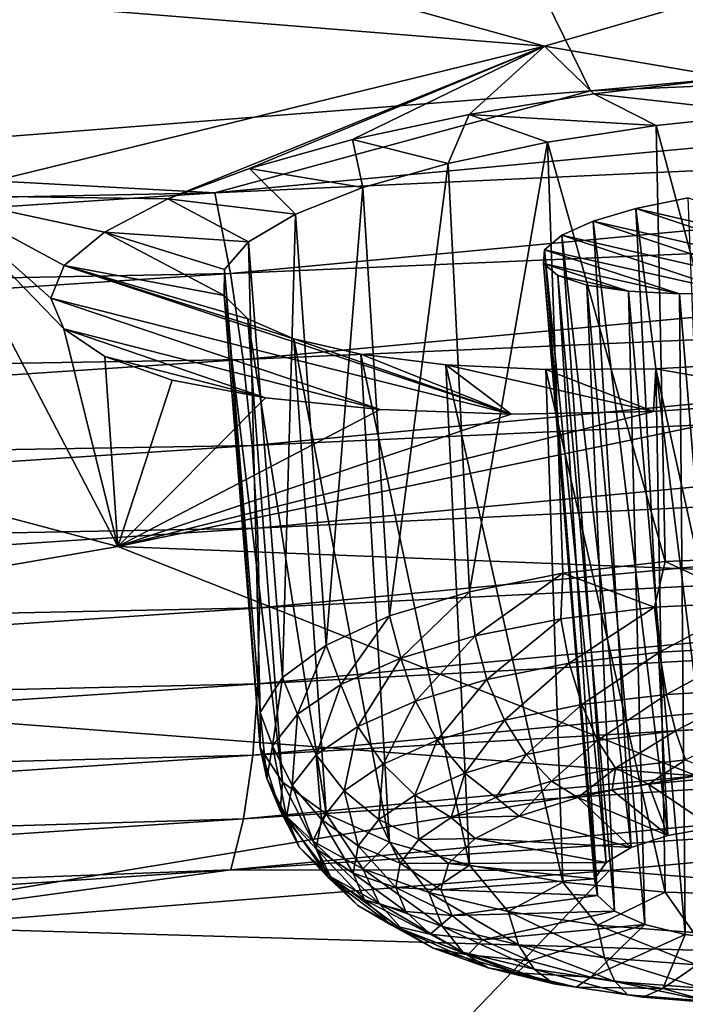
# Model space of a CAD drawing. Header units: metres. Extents: x -106 to 264, y -111 to 81.
# Tile 311 of 549: x 214.07 to 215.92, y -7.67 to -4.93. Entities that reach past the tile are written whole.
import ezdxf

# ---------------------------------------------------------------- set-up
doc = ezdxf.new("R2010")
doc.units = ezdxf.units.M
doc.layers.add('solid_20422013', color=7, linetype='CONTINUOUS')

msp = doc.modelspace()

# ---------------------------------------------------------------- linework, layer by layer
at = {"layer": 'solid_20422013'}
for points in [[(215.065933, -3.927248, 260.035553), (210.10141, -4.279565, 261.01416), (213.087662, -5.330497, 261.793945)], [(215.065933, -3.927248, 260.035553), (213.087662, -5.330497, 261.793945), (215.655197, -5.129303, 261.230865)], [(215.065933, -3.927248, 260.035553), (215.655197, -5.129303, 261.230865), (218.195648, -4.892385, 260.567749)], [(211.705139, -4.696095, 214.998901), (213.134155, -4.340466, 214.011078), (215.527405, -5.005203, 217.318375)], [(213.134155, -4.340466, 214.011078), (217.115631, -4.543923, 216.037109), (215.527405, -5.005203, 217.318375)], [(216.04364, -5.092996, 217.857468), (215.527405, -5.005203, 217.318375), (217.115631, -4.543923, 216.037109)], [(211.705139, -4.696095, 214.998901), (215.527405, -5.005203, 217.318375), (213.831284, -5.420073, 218.470734)], [(219.344223, -4.970019, 260.406219), (218.195648, -4.892385, 260.567749), (215.655197, -5.129303, 261.230865)], [(214.610382, -5.412682, 261.643097), (219.344223, -4.970019, 260.406219), (215.655197, -5.129303, 261.230865)], [(219.402527, -5.191973, 260.520386), (219.344223, -4.970019, 260.406219), (214.610382, -5.412682, 261.643097)], [(214.479614, -5.429607, 218.718445), (213.831284, -5.420073, 218.470734), (215.527405, -5.005203, 217.318375)], [(214.707336, -5.344883, 218.43924), (214.479614, -5.429607, 218.718445), (215.527405, -5.005203, 217.318375)], [(214.992935, -5.264679, 218.201279), (214.707336, -5.344883, 218.43924), (215.527405, -5.005203, 217.318375)], [(215.317993, -5.1944, 218.020966), (214.992935, -5.264679, 218.201279), (215.527405, -5.005203, 217.318375)], [(215.664566, -5.137674, 217.907104), (215.317993, -5.1944, 218.020966), (215.527405, -5.005203, 217.318375)], [(216.04364, -5.092996, 217.857468), (215.664566, -5.137674, 217.907104), (215.527405, -5.005203, 217.318375)], [(216.15506, -5.191748, 218.307053), (215.664566, -5.137674, 217.907104), (216.04364, -5.092996, 217.857468)], [(214.610382, -5.412682, 261.643097), (215.655197, -5.129303, 261.230865), (213.087662, -5.330497, 261.793945)], [(215.837906, -5.225159, 218.331329), (215.317993, -5.1944, 218.020966), (215.664566, -5.137674, 217.907104)], [(216.15506, -5.191748, 218.307053), (215.837906, -5.225159, 218.331329), (215.664566, -5.137674, 217.907104)], [(219.402527, -5.191973, 260.520386), (214.610382, -5.412682, 261.643097), (214.654556, -5.636666, 261.761383)], [(219.402527, -5.191973, 260.520386), (214.654556, -5.636666, 261.761383), (219.449097, -5.429905, 260.589691)], [(215.259735, -5.330717, 218.567795), (214.992935, -5.264679, 218.201279), (215.317993, -5.1944, 218.020966)], [(215.535065, -5.271869, 218.419724), (215.259735, -5.330717, 218.567795), (215.317993, -5.1944, 218.020966)], [(215.837906, -5.225159, 218.331329), (215.535065, -5.271869, 218.419724), (215.317993, -5.1944, 218.020966)], [(216.160446, -6.425313, 217.969528), (215.837906, -5.225159, 218.331329), (216.15506, -5.191748, 218.307053)], [(215.862747, -6.437881, 217.99826), (215.535065, -5.271869, 218.419724), (215.837906, -5.225159, 218.331329)], [(216.160446, -6.425313, 217.969528), (215.862747, -6.437881, 217.99826), (215.837906, -5.225159, 218.331329)], [(215.02243, -5.398072, 218.770447), (214.707336, -5.344883, 218.43924), (214.992935, -5.264679, 218.201279)], [(215.02243, -5.398072, 218.770447), (214.992935, -5.264679, 218.201279), (215.259735, -5.330717, 218.567795)], [(215.318848, -6.521542, 218.22554), (215.259735, -5.330717, 218.567795), (215.535065, -5.271869, 218.419724)], [(215.578079, -6.470432, 218.084869), (215.318848, -6.521542, 218.22554), (215.535065, -5.271869, 218.419724)], [(215.862747, -6.437881, 217.99826), (215.578079, -6.470432, 218.084869), (215.535065, -5.271869, 218.419724)], [(214.610382, -5.412682, 261.643097), (213.087662, -5.330497, 261.793945), (210.497543, -5.495745, 262.256165)], [(215.09639, -6.588977, 218.414139), (215.02243, -5.398072, 218.770447), (215.259735, -5.330717, 218.567795)], [(215.318848, -6.521542, 218.22554), (215.09639, -6.588977, 218.414139), (215.259735, -5.330717, 218.567795)], [(214.834625, -5.472263, 219.018005), (214.479614, -5.429607, 218.718445), (214.707336, -5.344883, 218.43924)], [(215.02243, -5.398072, 218.770447), (214.834625, -5.472263, 219.018005), (214.707336, -5.344883, 218.43924)], [(209.789108, -5.73071, 262.53186), (214.610382, -5.412682, 261.643097), (210.497543, -5.495745, 262.256165)], [(214.654556, -5.636666, 261.761383), (214.610382, -5.412682, 261.643097), (209.789108, -5.73071, 262.53186)], [(212.039032, -5.785649, 219.486176), (213.831284, -5.420073, 218.470734), (214.340546, -6.396314, 222.976425)], [(214.190659, -5.790558, 220.167786), (214.340546, -6.396314, 222.976425), (213.831284, -5.420073, 218.470734)], [(214.154816, -5.705343, 219.785522), (214.190659, -5.790558, 220.167786), (213.831284, -5.420073, 218.470734)], [(214.191879, -5.614947, 219.409134), (214.154816, -5.705343, 219.785522), (213.831284, -5.420073, 218.470734)], [(214.304291, -5.521549, 219.048553), (214.191879, -5.614947, 219.409134), (213.831284, -5.420073, 218.470734)], [(214.479614, -5.429607, 218.718445), (214.304291, -5.521549, 219.048553), (213.831284, -5.420073, 218.470734)], [(214.920441, -6.66979, 218.64241), (214.834625, -5.472263, 219.018005), (215.02243, -5.398072, 218.770447)], [(215.09639, -6.588977, 218.414139), (214.920441, -6.66979, 218.64241), (215.02243, -5.398072, 218.770447)], [(214.70433, -5.54912, 219.300278), (214.304291, -5.521549, 219.048553), (214.479614, -5.429607, 218.718445)], [(214.834625, -5.472263, 219.018005), (214.70433, -5.54912, 219.300278), (214.479614, -5.429607, 218.718445)], [(214.654556, -5.636666, 261.761383), (214.689835, -5.876409, 261.833893), (219.449097, -5.429905, 260.589691)], [(219.449097, -5.429905, 260.589691), (214.689835, -5.876409, 261.833893), (219.481873, -5.666841, 260.613373)], [(215.926575, -5.426221, 219.211975), (215.781021, -5.456298, 219.285156), (215.996155, -7.176805, 218.725723)], [(216.523117, -5.626992, 220.30928), (215.781021, -5.456298, 219.285156), (215.926575, -5.426221, 219.211975)], [(214.798691, -6.76045, 218.900406), (214.70433, -5.54912, 219.300278), (214.834625, -5.472263, 219.018005)], [(214.920441, -6.66979, 218.64241), (214.798691, -6.76045, 218.900406), (214.834625, -5.472263, 219.018005)], [(215.66214, -5.491254, 219.392105), (215.870285, -7.199569, 218.788116), (215.781021, -5.456298, 219.285156)], [(216.380234, -5.656603, 220.381454), (215.66214, -5.491254, 219.392105), (215.781021, -5.456298, 219.285156)], [(215.781021, -5.456298, 219.285156), (215.870285, -7.199569, 218.788116), (215.996155, -7.176805, 218.725723)], [(216.380234, -5.656603, 220.381454), (215.781021, -5.456298, 219.285156), (216.523117, -5.626992, 220.30928)], [(215.575302, -5.530502, 219.52774), (215.768234, -7.2329, 218.881531), (215.66214, -5.491254, 219.392105)], [(216.221985, -5.678098, 220.415192), (215.575302, -5.530502, 219.52774), (215.66214, -5.491254, 219.392105)], [(215.66214, -5.491254, 219.392105), (215.768234, -7.2329, 218.881531), (215.870285, -7.199569, 218.788116)], [(216.380234, -5.656603, 220.381454), (216.221985, -5.678098, 220.415192), (215.66214, -5.491254, 219.392105)], [(214.636917, -5.697884, 219.916458), (214.191879, -5.614947, 219.409134), (214.304291, -5.521549, 219.048553)], [(214.637482, -5.625329, 219.604675), (214.636917, -5.697884, 219.916458), (214.304291, -5.521549, 219.048553)], [(214.70433, -5.54912, 219.300278), (214.637482, -5.625329, 219.604675), (214.304291, -5.521549, 219.048553)], [(214.736435, -6.856993, 219.176819), (214.637482, -5.625329, 219.604675), (214.70433, -5.54912, 219.300278)], [(214.798691, -6.76045, 218.900406), (214.736435, -6.856993, 219.176819), (214.70433, -5.54912, 219.300278)], [(215.527527, -5.570813, 219.684677), (215.698242, -7.274098, 218.998398), (215.575302, -5.530502, 219.52774)], [(216.059113, -5.690912, 220.407715), (215.527527, -5.570813, 219.684677), (215.575302, -5.530502, 219.52774)], [(215.575302, -5.530502, 219.52774), (215.698242, -7.274098, 218.998398), (215.768234, -7.2329, 218.881531)], [(216.221985, -5.678098, 220.415192), (216.059113, -5.690912, 220.407715), (215.575302, -5.530502, 219.52774)], [(215.524078, -5.609463, 219.849884), (215.666, -7.319826, 219.129257), (215.527527, -5.570813, 219.684677)], [(215.901901, -5.693644, 220.359512), (215.524078, -5.609463, 219.849884), (215.527527, -5.570813, 219.684677)], [(215.527527, -5.570813, 219.684677), (215.666, -7.319826, 219.129257), (215.698242, -7.274098, 218.998398)], [(216.059113, -5.690912, 220.407715), (215.901901, -5.693644, 220.359512), (215.527527, -5.570813, 219.684677)], [(215.524078, -5.609463, 219.849884), (215.674118, -7.366379, 219.263504), (215.666, -7.319826, 219.129257)], [(215.564484, -5.642693, 220.009323), (215.674118, -7.366379, 219.263504), (215.524078, -5.609463, 219.849884)], [(215.760422, -5.686245, 220.272842), (215.564484, -5.642693, 220.009323), (215.524078, -5.609463, 219.849884)], [(215.901901, -5.693644, 220.359512), (215.760422, -5.686245, 220.272842), (215.524078, -5.609463, 219.849884)], [(214.654556, -5.636666, 261.761383), (209.789108, -5.73071, 262.53186), (209.818771, -5.956168, 262.653107)], [(214.654556, -5.636666, 261.761383), (209.818771, -5.956168, 262.653107), (214.689835, -5.876409, 261.833893)], [(214.191879, -5.614947, 219.409134), (215.434723, -6.027702, 221.677704), (214.154816, -5.705343, 219.785522)], [(214.8302, -5.818517, 220.511795), (215.434723, -6.027702, 221.677704), (214.191879, -5.614947, 219.409134)], [(214.701981, -5.762593, 220.223038), (214.8302, -5.818517, 220.511795), (214.191879, -5.614947, 219.409134)], [(214.636917, -5.697884, 219.916458), (214.701981, -5.762593, 220.223038), (214.191879, -5.614947, 219.409134)], [(214.73642, -6.955202, 219.459579), (214.636917, -5.697884, 219.916458), (214.637482, -5.625329, 219.604675)], [(214.736435, -6.856993, 219.176819), (214.73642, -6.955202, 219.459579), (214.637482, -5.625329, 219.604675)], [(215.564484, -5.642693, 220.009323), (215.721939, -7.409985, 219.390244), (215.674118, -7.366379, 219.263504)], [(215.645126, -5.668831, 220.153366), (215.721939, -7.409985, 219.390244), (215.564484, -5.642693, 220.009323)], [(215.760422, -5.686245, 220.272842), (215.645126, -5.668831, 220.153366), (215.564484, -5.642693, 220.009323)], [(214.689835, -5.876409, 261.833893), (214.714661, -6.114836, 261.859772), (219.481873, -5.666841, 260.613373)], [(219.481873, -5.666841, 260.613373), (214.714661, -6.114836, 261.859772), (219.500977, -5.895777, 260.594421)], [(215.645126, -5.668831, 220.153366), (215.805588, -7.447112, 219.499237), (215.721939, -7.409985, 219.390244)], [(215.760422, -5.686245, 220.272842), (215.805588, -7.447112, 219.499237), (215.645126, -5.668831, 220.153366)], [(215.760422, -5.686245, 220.272842), (215.918274, -7.474752, 219.581635), (215.805588, -7.447112, 219.499237)], [(215.901901, -5.693644, 220.359512), (215.918274, -7.474752, 219.581635), (215.760422, -5.686245, 220.272842)], [(216.059113, -5.690912, 220.407715), (216.050888, -7.490667, 219.630783), (215.901901, -5.693644, 220.359512)], [(215.901901, -5.693644, 220.359512), (216.050888, -7.490667, 219.630783), (215.918274, -7.474752, 219.581635)], [(214.154816, -5.705343, 219.785522), (215.434723, -6.027702, 221.677704), (215.069855, -6.015314, 221.481964)], [(214.154816, -5.705343, 219.785522), (215.069855, -6.015314, 221.481964), (214.190659, -5.790558, 220.167786)], [(214.798645, -7.050782, 219.736343), (214.701981, -5.762593, 220.223038), (214.636917, -5.697884, 219.916458)], [(214.73642, -6.955202, 219.459579), (214.798645, -7.050782, 219.736343), (214.636917, -5.697884, 219.916458)], [(214.92038, -7.139557, 219.994995), (214.8302, -5.818517, 220.511795), (214.701981, -5.762593, 220.223038)], [(214.798645, -7.050782, 219.736343), (214.92038, -7.139557, 219.994995), (214.701981, -5.762593, 220.223038)], [(212.039032, -5.785649, 219.486176), (214.340546, -6.396314, 222.976425), (212.278549, -6.753331, 223.968079)], [(214.190659, -5.790558, 220.167786), (214.305145, -5.867542, 220.544968), (214.340546, -6.396314, 222.976425)], [(214.190659, -5.790558, 220.167786), (215.069855, -6.015314, 221.481964), (214.751816, -5.982769, 221.217133)], [(214.190659, -5.790558, 220.167786), (214.751816, -5.982769, 221.217133), (214.305145, -5.867542, 220.544968)], [(214.8302, -5.818517, 220.511795), (215.016159, -5.861246, 220.770737), (215.434723, -6.027702, 221.677704)], [(215.096313, -7.217648, 220.224228), (215.016159, -5.861246, 220.770737), (214.8302, -5.818517, 220.511795)], [(214.92038, -7.139557, 219.994995), (215.096313, -7.217648, 220.224228), (214.8302, -5.818517, 220.511795)], [(209.818771, -5.956168, 262.653107), (209.842453, -6.197228, 262.727936), (214.689835, -5.876409, 261.833893)], [(214.689835, -5.876409, 261.833893), (209.842453, -6.197228, 262.727936), (214.714661, -6.114836, 261.859772)], [(214.305145, -5.867542, 220.544968), (214.491898, -5.932967, 220.900589), (214.340546, -6.396314, 222.976425)], [(214.305145, -5.867542, 220.544968), (214.751816, -5.982769, 221.217133), (214.491898, -5.932967, 220.900589)], [(215.016159, -5.861246, 220.770737), (215.252975, -5.890983, 220.988235), (215.434723, -6.027702, 221.677704)], [(215.318741, -7.281641, 220.414047), (215.252975, -5.890983, 220.988235), (215.016159, -5.861246, 220.770737)], [(215.096313, -7.217648, 220.224228), (215.318741, -7.281641, 220.414047), (215.016159, -5.861246, 220.770737)], [(215.83638, -5.901888, 221.261475), (216.155304, -5.883005, 221.303741), (216.314468, -5.986132, 221.839783)], [(216.160309, -7.364847, 220.674667), (216.155304, -5.883005, 221.303741), (215.83638, -5.901888, 221.261475)], [(214.714661, -6.114836, 261.859772), (214.729141, -6.344927, 261.84198), (219.500977, -5.895777, 260.594421)], [(219.500977, -5.895777, 260.594421), (214.729141, -6.344927, 261.84198), (219.507889, -6.116293, 260.537903)], [(215.252975, -5.890983, 220.988235), (215.830322, -6.02048, 221.800507), (215.434723, -6.027702, 221.677704)], [(215.252975, -5.890983, 220.988235), (215.53093, -5.904214, 221.154953), (215.830322, -6.02048, 221.800507)], [(215.577957, -7.32874, 220.556137), (215.53093, -5.904214, 221.154953), (215.252975, -5.890983, 220.988235)], [(215.318741, -7.281641, 220.414047), (215.577957, -7.32874, 220.556137), (215.252975, -5.890983, 220.988235)], [(215.53093, -5.904214, 221.154953), (215.83638, -5.901888, 221.261475), (215.830322, -6.02048, 221.800507)], [(215.862625, -7.356885, 220.644302), (215.83638, -5.901888, 221.261475), (215.53093, -5.904214, 221.154953)], [(215.577957, -7.32874, 220.556137), (215.862625, -7.356885, 220.644302), (215.53093, -5.904214, 221.154953)], [(215.83638, -5.901888, 221.261475), (216.314468, -5.986132, 221.839783), (215.830322, -6.02048, 221.800507)], [(215.862625, -7.356885, 220.644302), (216.160309, -7.364847, 220.674667), (215.83638, -5.901888, 221.261475)], [(214.491898, -5.932967, 220.900589), (214.751816, -5.982769, 221.217133), (214.340546, -6.396314, 222.976425)], [(214.751816, -5.982769, 221.217133), (215.069855, -6.015314, 221.481964), (214.340546, -6.396314, 222.976425)], [(214.340546, -6.396314, 222.976425), (216.314468, -5.986132, 221.839783), (218.328339, -6.55257, 225.568375)], [(215.830322, -6.02048, 221.800507), (216.314468, -5.986132, 221.839783), (214.340546, -6.396314, 222.976425)], [(215.069855, -6.015314, 221.481964), (215.434723, -6.027702, 221.677704), (214.340546, -6.396314, 222.976425)], [(215.434723, -6.027702, 221.677704), (215.830322, -6.02048, 221.800507), (214.340546, -6.396314, 222.976425)], [(209.842453, -6.197228, 262.727936), (209.859131, -6.436743, 262.755402), (214.714661, -6.114836, 261.859772)], [(214.714661, -6.114836, 261.859772), (209.859131, -6.436743, 262.755402), (214.729141, -6.344927, 261.84198)], [(214.729141, -6.344927, 261.84198), (214.734375, -6.566291, 261.785767), (219.507889, -6.116293, 260.537903)], [(219.507889, -6.116293, 260.537903), (214.734375, -6.566291, 261.785767), (219.502563, -6.326904, 260.444183)], [(209.859131, -6.436743, 262.755402), (209.868851, -6.667677, 262.738464), (214.729141, -6.344927, 261.84198)], [(214.729141, -6.344927, 261.84198), (209.868851, -6.667677, 262.738464), (214.734375, -6.566291, 261.785767)], [(219.502563, -6.326904, 260.444183), (214.730347, -6.77744, 261.691406), (219.483398, -6.524869, 260.308899)], [(214.734375, -6.566291, 261.785767), (214.730347, -6.77744, 261.691406), (219.502563, -6.326904, 260.444183)], [(212.278549, -6.753331, 223.968079), (214.340546, -6.396314, 222.976425), (215.949814, -7.033501, 226.904251)], [(214.340546, -6.396314, 222.976425), (218.328339, -6.55257, 225.568375), (215.949814, -7.033501, 226.904251)], [(216.106186, -6.550468, 217.952728), (215.862747, -6.437881, 217.99826), (216.160446, -6.425313, 217.969528)], [(215.83284, -6.564988, 217.987701), (215.578079, -6.470432, 218.084869), (215.862747, -6.437881, 217.99826)], [(216.106186, -6.550468, 217.952728), (215.83284, -6.564988, 217.987701), (215.862747, -6.437881, 217.99826)], [(215.33403, -6.644293, 218.203552), (215.318848, -6.521542, 218.22554), (215.578079, -6.470432, 218.084869)], [(215.572113, -6.596669, 218.072388), (215.33403, -6.644293, 218.203552), (215.578079, -6.470432, 218.084869)], [(215.83284, -6.564988, 217.987701), (215.572113, -6.596669, 218.072388), (215.578079, -6.470432, 218.084869)], [(219.483398, -6.524869, 260.308899), (214.715836, -6.975586, 261.554504), (219.449844, -6.702545, 260.132996)], [(214.730347, -6.77744, 261.691406), (214.715836, -6.975586, 261.554504), (219.483398, -6.524869, 260.308899)], [(215.127747, -6.70603, 218.37616), (215.09639, -6.588977, 218.414139), (215.318848, -6.521542, 218.22554)], [(215.127747, -6.70603, 218.37616), (215.318848, -6.521542, 218.22554), (215.33403, -6.644293, 218.203552)], [(209.868851, -6.667677, 262.738464), (209.872375, -6.889664, 262.682434), (214.734375, -6.566291, 261.785767)], [(214.734375, -6.566291, 261.785767), (209.872375, -6.889664, 262.682434), (214.730347, -6.77744, 261.691406)], [(215.595825, -6.720318, 218.081772), (215.572113, -6.596669, 218.072388), (215.83284, -6.564988, 217.987701)], [(215.846466, -6.689862, 218.000351), (215.595825, -6.720318, 218.081772), (215.83284, -6.564988, 217.987701)], [(215.846466, -6.689862, 218.000351), (215.83284, -6.564988, 217.987701), (216.106186, -6.550468, 217.952728)], [(216.109253, -6.675904, 217.966736), (215.846466, -6.689862, 218.000351), (216.106186, -6.550468, 217.952728)], [(214.961182, -6.779508, 218.583542), (214.920441, -6.66979, 218.64241), (215.09639, -6.588977, 218.414139)], [(215.127747, -6.70603, 218.37616), (214.961182, -6.779508, 218.583542), (215.09639, -6.588977, 218.414139)], [(215.366959, -6.766101, 218.20787), (215.33403, -6.644293, 218.203552), (215.572113, -6.596669, 218.072388)], [(215.595825, -6.720318, 218.081772), (215.366959, -6.766101, 218.20787), (215.572113, -6.596669, 218.072388)], [(215.16864, -6.825451, 218.373795), (215.127747, -6.70603, 218.37616), (215.33403, -6.644293, 218.203552)], [(215.16864, -6.825451, 218.373795), (215.33403, -6.644293, 218.203552), (215.366959, -6.766101, 218.20787)], [(214.840744, -6.861903, 218.817764), (214.798691, -6.76045, 218.900406), (214.920441, -6.66979, 218.64241)], [(214.961182, -6.779508, 218.583542), (214.840744, -6.861903, 218.817764), (214.920441, -6.66979, 218.64241)], [(215.866226, -6.806929, 218.043304), (215.846466, -6.689862, 218.000351), (216.109253, -6.675904, 217.966736)], [(216.113235, -6.793808, 218.011703), (215.866226, -6.806929, 218.043304), (216.109253, -6.675904, 217.966736)], [(219.449844, -6.702545, 260.132996), (214.690414, -7.15305, 261.375916), (219.402939, -6.845243, 259.925293)], [(214.715836, -6.975586, 261.554504), (214.690414, -7.15305, 261.375916), (219.449844, -6.702545, 260.132996)], [(215.008514, -6.896088, 218.573166), (214.961182, -6.779508, 218.583542), (215.127747, -6.70603, 218.37616)], [(215.16864, -6.825451, 218.373795), (215.008514, -6.896088, 218.573166), (215.127747, -6.70603, 218.37616)], [(215.630615, -6.835557, 218.119843), (215.595825, -6.720318, 218.081772), (215.846466, -6.689862, 218.000351)], [(215.866226, -6.806929, 218.043304), (215.630615, -6.835557, 218.119843), (215.846466, -6.689862, 218.000351)], [(215.415482, -6.878592, 218.238358), (215.366959, -6.766101, 218.20787), (215.595825, -6.720318, 218.081772)], [(215.630615, -6.835557, 218.119843), (215.415482, -6.878592, 218.238358), (215.595825, -6.720318, 218.081772)], [(212.278549, -6.753331, 223.968079), (215.949814, -7.033501, 226.904251), (213.462021, -7.446157, 228.050476)], [(214.771057, -6.950048, 219.069824), (214.736435, -6.856993, 219.176819), (214.798691, -6.76045, 218.900406)], [(214.840744, -6.861903, 218.817764), (214.771057, -6.950048, 219.069824), (214.798691, -6.76045, 218.900406)], [(214.730347, -6.77744, 261.691406), (209.869659, -7.10121, 262.587616), (214.715836, -6.975586, 261.554504)], [(209.872375, -6.889664, 262.682434), (209.869659, -7.10121, 262.587616), (214.730347, -6.77744, 261.691406)], [(214.892746, -6.975297, 218.798325), (214.840744, -6.861903, 218.817764), (214.961182, -6.779508, 218.583542)], [(215.008514, -6.896088, 218.573166), (214.892746, -6.975297, 218.798325), (214.961182, -6.779508, 218.583542)], [(215.22908, -6.93438, 218.394333), (215.16864, -6.825451, 218.373795), (215.366959, -6.766101, 218.20787)], [(215.22908, -6.93438, 218.394333), (215.366959, -6.766101, 218.20787), (215.415482, -6.878592, 218.238358)], [(215.674271, -6.935039, 218.184158), (215.630615, -6.835557, 218.119843), (215.866226, -6.806929, 218.043304)], [(215.890823, -6.908725, 218.113815), (215.674271, -6.935039, 218.184158), (215.866226, -6.806929, 218.043304)], [(215.890823, -6.908725, 218.113815), (215.866226, -6.806929, 218.043304), (216.113235, -6.793808, 218.011703)], [(216.117859, -6.896665, 218.084763), (215.890823, -6.908725, 218.113815), (216.113235, -6.793808, 218.011703)], [(215.078568, -7.000777, 218.581741), (215.008514, -6.896088, 218.573166), (215.16864, -6.825451, 218.373795)], [(215.22908, -6.93438, 218.394333), (215.078568, -7.000777, 218.581741), (215.16864, -6.825451, 218.373795)], [(215.476532, -6.974594, 218.293106), (215.415482, -6.878592, 218.238358), (215.630615, -6.835557, 218.119843)], [(215.674271, -6.935039, 218.184158), (215.476532, -6.974594, 218.293106), (215.630615, -6.835557, 218.119843)], [(219.402939, -6.845243, 259.925293), (214.654892, -7.295123, 261.164581), (218.25647, -7.055375, 260.020905)], [(214.690414, -7.15305, 261.375916), (214.654892, -7.295123, 261.164581), (219.402939, -6.845243, 259.925293)], [(214.754791, -7.040556, 219.330002), (214.73642, -6.955202, 219.459579), (214.736435, -6.856993, 219.176819)], [(214.771057, -6.950048, 219.069824), (214.754791, -7.040556, 219.330002), (214.736435, -6.856993, 219.176819)], [(214.825745, -7.060034, 219.040634), (214.771057, -6.950048, 219.069824), (214.840744, -6.861903, 218.817764)], [(214.892746, -6.975297, 218.798325), (214.825745, -7.060034, 219.040634), (214.840744, -6.861903, 218.817764)], [(214.969727, -7.075232, 218.793381), (214.892746, -6.975297, 218.798325), (215.008514, -6.896088, 218.573166)], [(215.078568, -7.000777, 218.581741), (214.969727, -7.075232, 218.793381), (215.008514, -6.896088, 218.573166)], [(215.305191, -7.025872, 218.436462), (215.22908, -6.93438, 218.394333), (215.415482, -6.878592, 218.238358)], [(215.305191, -7.025872, 218.436462), (215.415482, -6.878592, 218.238358), (215.476532, -6.974594, 218.293106)], [(215.918716, -6.98876, 218.207382), (215.890823, -6.908725, 218.113815), (216.117859, -6.896665, 218.084763)], [(215.723999, -7.01242, 218.270645), (215.674271, -6.935039, 218.184158), (215.890823, -6.908725, 218.113815)], [(215.918716, -6.98876, 218.207382), (215.723999, -7.01242, 218.270645), (215.890823, -6.908725, 218.113815)], [(214.81012, -7.147043, 219.290756), (214.754791, -7.040556, 219.330002), (214.771057, -6.950048, 219.069824)], [(214.825745, -7.060034, 219.040634), (214.81012, -7.147043, 219.290756), (214.771057, -6.950048, 219.069824)], [(215.166855, -7.086901, 218.608719), (215.078568, -7.000777, 218.581741), (215.22908, -6.93438, 218.394333)], [(215.305191, -7.025872, 218.436462), (215.166855, -7.086901, 218.608719), (215.22908, -6.93438, 218.394333)], [(215.546204, -7.047987, 218.368591), (215.476532, -6.974594, 218.293106), (215.674271, -6.935039, 218.184158)], [(215.723999, -7.01242, 218.270645), (215.546204, -7.047987, 218.368591), (215.674271, -6.935039, 218.184158)], [(214.715836, -6.975586, 261.554504), (209.859924, -7.299495, 262.449524), (214.690414, -7.15305, 261.375916)], [(209.869659, -7.10121, 262.587616), (209.859924, -7.299495, 262.449524), (214.715836, -6.975586, 261.554504)], [(214.792587, -7.129949, 219.588333), (214.798645, -7.050782, 219.736343), (214.73642, -6.955202, 219.459579)], [(214.754791, -7.040556, 219.330002), (214.792587, -7.129949, 219.588333), (214.73642, -6.955202, 219.459579)], [(214.906754, -7.154883, 219.021149), (214.825745, -7.060034, 219.040634), (214.892746, -6.975297, 218.798325)], [(214.969727, -7.075232, 218.793381), (214.906754, -7.154883, 219.021149), (214.892746, -6.975297, 218.798325)], [(215.392151, -7.094093, 218.497498), (215.305191, -7.025872, 218.436462), (215.476532, -6.974594, 218.293106)], [(215.392151, -7.094093, 218.497498), (215.476532, -6.974594, 218.293106), (215.546204, -7.047987, 218.368591)], [(215.066818, -7.155336, 218.803253), (214.969727, -7.075232, 218.793381), (215.078568, -7.000777, 218.581741)], [(215.166855, -7.086901, 218.608719), (215.066818, -7.155336, 218.803253), (215.078568, -7.000777, 218.581741)], [(215.816498, -7.056755, 218.357452), (215.723999, -7.01242, 218.270645), (215.918716, -6.98876, 218.207382)], [(216.031845, -7.035971, 218.302994), (215.816498, -7.056755, 218.357452), (215.918716, -6.98876, 218.207382)], [(213.462021, -7.446157, 228.050476), (215.949814, -7.033501, 226.904251), (217.439346, -7.561436, 230.918777)], [(215.267746, -7.148967, 218.652374), (215.166855, -7.086901, 218.608719), (215.305191, -7.025872, 218.436462)], [(215.392151, -7.094093, 218.497498), (215.267746, -7.148967, 218.652374), (215.305191, -7.025872, 218.436462)], [(215.61998, -7.094058, 218.45993), (215.546204, -7.047987, 218.368591), (215.723999, -7.01242, 218.270645)], [(215.71492, -7.073468, 218.40303), (215.61998, -7.094058, 218.45993), (215.723999, -7.01242, 218.270645)], [(215.816498, -7.056755, 218.357452), (215.71492, -7.073468, 218.40303), (215.723999, -7.01242, 218.270645)], [(214.654892, -7.295123, 261.164581), (215.707581, -7.297054, 260.68515), (218.25647, -7.055375, 260.020905)], [(214.846451, -7.23298, 219.539108), (214.792587, -7.129949, 219.588333), (214.754791, -7.040556, 219.330002)], [(214.81012, -7.147043, 219.290756), (214.846451, -7.23298, 219.539108), (214.754791, -7.040556, 219.330002)], [(214.792587, -7.129949, 219.588333), (214.882996, -7.214792, 219.834885), (214.798645, -7.050782, 219.736343)], [(214.882996, -7.214792, 219.834885), (214.92038, -7.139557, 219.994995), (214.798645, -7.050782, 219.736343)], [(214.892075, -7.23667, 219.256256), (214.81012, -7.147043, 219.290756), (214.825745, -7.060034, 219.040634)], [(214.906754, -7.154883, 219.021149), (214.892075, -7.23667, 219.256256), (214.825745, -7.060034, 219.040634)], [(215.456589, -7.145166, 218.602997), (215.392151, -7.094093, 218.497498), (215.546204, -7.047987, 218.368591)], [(215.456589, -7.145166, 218.602997), (215.546204, -7.047987, 218.368591), (215.61998, -7.094058, 218.45993)], [(219.734665, -7.62837, 256.253387), (218.25647, -7.055375, 260.020905), (215.707581, -7.297054, 260.68515)], [(215.870285, -7.199569, 218.788116), (215.71492, -7.073468, 218.40303), (215.816498, -7.056755, 218.357452)], [(215.996155, -7.176805, 218.725723), (215.816498, -7.056755, 218.357452), (216.031845, -7.035971, 218.302994)], [(215.996155, -7.176805, 218.725723), (215.870285, -7.199569, 218.788116), (215.816498, -7.056755, 218.357452)], [(215.008942, -7.228547, 219.012604), (214.906754, -7.154883, 219.021149), (214.969727, -7.075232, 218.793381)], [(215.066818, -7.155336, 218.803253), (215.008942, -7.228547, 219.012604), (214.969727, -7.075232, 218.793381)], [(215.177811, -7.210501, 218.827301), (215.066818, -7.155336, 218.803253), (215.166855, -7.086901, 218.608719)], [(215.267746, -7.148967, 218.652374), (215.177811, -7.210501, 218.827301), (215.166855, -7.086901, 218.608719)], [(215.870285, -7.199569, 218.788116), (215.61998, -7.094058, 218.45993), (215.71492, -7.073468, 218.40303)], [(215.456589, -7.145166, 218.602997), (215.267746, -7.148967, 218.652374), (215.392151, -7.094093, 218.497498)], [(215.768234, -7.2329, 218.881531), (215.456589, -7.145166, 218.602997), (215.61998, -7.094058, 218.45993)], [(215.870285, -7.199569, 218.788116), (215.768234, -7.2329, 218.881531), (215.61998, -7.094058, 218.45993)], [(214.93335, -7.314543, 219.776123), (214.882996, -7.214792, 219.834885), (214.792587, -7.129949, 219.588333)], [(214.846451, -7.23298, 219.539108), (214.93335, -7.314543, 219.776123), (214.792587, -7.129949, 219.588333)], [(214.882996, -7.214792, 219.834885), (215.022522, -7.291824, 220.060165), (214.92038, -7.139557, 219.994995)], [(215.022522, -7.291824, 220.060165), (215.096313, -7.217648, 220.224228), (214.92038, -7.139557, 219.994995)], [(214.690414, -7.15305, 261.375916), (209.842865, -7.476814, 262.269012), (214.654892, -7.295123, 261.164581)], [(209.859924, -7.299495, 262.449524), (209.842865, -7.476814, 262.269012), (214.690414, -7.15305, 261.375916)], [(214.926224, -7.317449, 219.4897), (214.846451, -7.23298, 219.539108), (214.81012, -7.147043, 219.290756)], [(214.892075, -7.23667, 219.256256), (214.926224, -7.317449, 219.4897), (214.81012, -7.147043, 219.290756)], [(214.995438, -7.303721, 219.228699), (214.892075, -7.23667, 219.256256), (214.906754, -7.154883, 219.021149)], [(215.008942, -7.228547, 219.012604), (214.995438, -7.303721, 219.228699), (214.906754, -7.154883, 219.021149)], [(215.125763, -7.27633, 219.015533), (215.008942, -7.228547, 219.012604), (215.066818, -7.155336, 218.803253)], [(215.177811, -7.210501, 218.827301), (215.125763, -7.27633, 219.015533), (215.066818, -7.155336, 218.803253)], [(215.33429, -7.207332, 218.778931), (215.177811, -7.210501, 218.827301), (215.267746, -7.148967, 218.652374)], [(215.456589, -7.145166, 218.602997), (215.33429, -7.207332, 218.778931), (215.267746, -7.148967, 218.652374)], [(215.768234, -7.2329, 218.881531), (215.33429, -7.207332, 218.778931), (215.456589, -7.145166, 218.602997)], [(215.06749, -7.388597, 219.992691), (215.022522, -7.291824, 220.060165), (214.882996, -7.214792, 219.834885)], [(214.93335, -7.314543, 219.776123), (215.06749, -7.388597, 219.992691), (214.882996, -7.214792, 219.834885)], [(215.022522, -7.291824, 220.060165), (215.205811, -7.358085, 220.255539), (215.096313, -7.217648, 220.224228)], [(215.205811, -7.358085, 220.255539), (215.318741, -7.281641, 220.414047), (215.096313, -7.217648, 220.224228)], [(215.260162, -7.276944, 218.977509), (215.125763, -7.27633, 219.015533), (215.177811, -7.210501, 218.827301)], [(215.33429, -7.207332, 218.778931), (215.260162, -7.276944, 218.977509), (215.177811, -7.210501, 218.827301)], [(215.698242, -7.274098, 218.998398), (215.260162, -7.276944, 218.977509), (215.33429, -7.207332, 218.778931)], [(215.768234, -7.2329, 218.881531), (215.698242, -7.274098, 218.998398), (215.33429, -7.207332, 218.778931)], [(215.007904, -7.394116, 219.712494), (214.93335, -7.314543, 219.776123), (214.846451, -7.23298, 219.539108)], [(214.926224, -7.317449, 219.4897), (215.007904, -7.394116, 219.712494), (214.846451, -7.23298, 219.539108)], [(215.026825, -7.377969, 219.443268), (214.926224, -7.317449, 219.4897), (214.892075, -7.23667, 219.256256)], [(214.995438, -7.303721, 219.228699), (215.026825, -7.377969, 219.443268), (214.892075, -7.23667, 219.256256)], [(215.113617, -7.343923, 219.209854), (214.995438, -7.303721, 219.228699), (215.008942, -7.228547, 219.012604)], [(215.125763, -7.27633, 219.015533), (215.113617, -7.343923, 219.209854), (215.008942, -7.228547, 219.012604)], [(215.23851, -7.349964, 219.18721), (215.113617, -7.343923, 219.209854), (215.125763, -7.27633, 219.015533)], [(215.260162, -7.276944, 218.977509), (215.23851, -7.349964, 219.18721), (215.125763, -7.27633, 219.015533)], [(215.205811, -7.358085, 220.255539), (215.425827, -7.411028, 220.413467), (215.318741, -7.281641, 220.414047)], [(215.666, -7.319826, 219.129257), (215.23851, -7.349964, 219.18721), (215.260162, -7.276944, 218.977509)], [(215.698242, -7.274098, 218.998398), (215.666, -7.319826, 219.129257), (215.260162, -7.276944, 218.977509)], [(215.425827, -7.411028, 220.413467), (215.577957, -7.32874, 220.556137), (215.318741, -7.281641, 220.414047)], [(214.654892, -7.295123, 261.164581), (209.819016, -7.61844, 262.055023), (213.13147, -7.502315, 261.248962)], [(209.842865, -7.476814, 262.269012), (209.819016, -7.61844, 262.055023), (214.654892, -7.295123, 261.164581)], [(214.654892, -7.295123, 261.164581), (213.13147, -7.502315, 261.248962), (215.707581, -7.297054, 260.68515)], [(214.921158, -8.115821, 257.607544), (215.707581, -7.297054, 260.68515), (213.13147, -7.502315, 261.248962)], [(214.921158, -8.115821, 257.607544), (219.734665, -7.62837, 256.253387), (215.707581, -7.297054, 260.68515)], [(215.141846, -7.410683, 219.402771), (215.026825, -7.377969, 219.443268), (214.995438, -7.303721, 219.228699)], [(215.113617, -7.343923, 219.209854), (215.141846, -7.410683, 219.402771), (214.995438, -7.303721, 219.228699)], [(215.243683, -7.452295, 220.180511), (215.205811, -7.358085, 220.255539), (215.022522, -7.291824, 220.060165)], [(215.06749, -7.388597, 219.992691), (215.243683, -7.452295, 220.180511), (215.022522, -7.291824, 220.060165)], [(215.101913, -7.448438, 219.648041), (215.007904, -7.394116, 219.712494), (214.926224, -7.317449, 219.4897)], [(215.026825, -7.377969, 219.443268), (215.101913, -7.448438, 219.648041), (214.926224, -7.317449, 219.4897)], [(215.133987, -7.463725, 219.916061), (215.06749, -7.388597, 219.992691), (214.93335, -7.314543, 219.776123)], [(215.007904, -7.394116, 219.712494), (215.133987, -7.463725, 219.916061), (214.93335, -7.314543, 219.776123)], [(215.666, -7.319826, 219.129257), (215.674118, -7.366379, 219.263504), (215.23851, -7.349964, 219.18721)], [(215.425827, -7.411028, 220.413467), (215.674103, -7.448619, 220.527924), (215.577957, -7.32874, 220.556137)], [(215.674103, -7.448619, 220.527924), (215.862625, -7.356885, 220.644302), (215.577957, -7.32874, 220.556137)], [(215.270599, -7.422151, 219.395859), (215.141846, -7.410683, 219.402771), (215.113617, -7.343923, 219.209854)], [(215.23851, -7.349964, 219.18721), (215.270599, -7.422151, 219.395859), (215.113617, -7.343923, 219.209854)], [(215.4552, -7.503192, 220.332336), (215.425827, -7.411028, 220.413467), (215.205811, -7.358085, 220.255539)], [(215.243683, -7.452295, 220.180511), (215.4552, -7.503192, 220.332336), (215.205811, -7.358085, 220.255539)], [(215.674118, -7.366379, 219.263504), (215.270599, -7.422151, 219.395859), (215.23851, -7.349964, 219.18721)], [(215.674103, -7.448619, 220.527924), (215.941116, -7.469413, 220.594467), (215.862625, -7.356885, 220.644302)], [(215.941116, -7.469413, 220.594467), (216.160309, -7.364847, 220.674667), (215.862625, -7.356885, 220.644302)], [(215.209351, -7.474045, 219.586899), (215.101913, -7.448438, 219.648041), (215.026825, -7.377969, 219.443268)], [(215.141846, -7.410683, 219.402771), (215.209351, -7.474045, 219.586899), (215.026825, -7.377969, 219.443268)], [(215.299622, -7.523601, 220.092606), (215.243683, -7.452295, 220.180511), (215.06749, -7.388597, 219.992691)], [(215.133987, -7.463725, 219.916061), (215.299622, -7.523601, 220.092606), (215.06749, -7.388597, 219.992691)], [(215.674118, -7.366379, 219.263504), (215.721939, -7.409985, 219.390244), (215.270599, -7.422151, 219.395859)], [(215.217804, -7.512419, 219.835159), (215.133987, -7.463725, 219.916061), (215.007904, -7.394116, 219.712494)], [(215.101913, -7.448438, 219.648041), (215.217804, -7.512419, 219.835159), (215.007904, -7.394116, 219.712494)], [(215.270599, -7.422151, 219.395859), (215.209351, -7.474045, 219.586899), (215.141846, -7.410683, 219.402771)], [(215.721939, -7.409985, 219.390244), (215.354553, -7.489316, 219.591339), (215.270599, -7.422151, 219.395859)], [(215.721939, -7.409985, 219.390244), (215.805588, -7.447112, 219.499237), (215.354553, -7.489316, 219.591339)], [(215.693878, -7.53933, 220.442368), (215.674103, -7.448619, 220.527924), (215.425827, -7.411028, 220.413467)], [(215.4552, -7.503192, 220.332336), (215.693878, -7.53933, 220.442368), (215.425827, -7.411028, 220.413467)], [(215.270599, -7.422151, 219.395859), (215.354553, -7.489316, 219.591339), (215.209351, -7.474045, 219.586899)], [(213.462021, -7.446157, 228.050476), (217.439346, -7.561436, 230.918777), (214.572693, -8.017612, 232.183838)], [(214.33316, -8.009207, 231.98494), (213.462021, -7.446157, 228.050476), (214.572693, -8.017612, 232.183838)], [(214.33316, -8.009207, 231.98494), (213.988174, -8.008232, 231.783051), (213.462021, -7.446157, 228.050476)], [(215.313553, -7.531574, 219.755142), (215.217804, -7.512419, 219.835159), (215.101913, -7.448438, 219.648041)], [(215.209351, -7.474045, 219.586899), (215.313553, -7.531574, 219.755142), (215.101913, -7.448438, 219.648041)], [(215.370041, -7.567453, 219.997421), (215.299622, -7.523601, 220.092606), (215.133987, -7.463725, 219.916061)], [(215.217804, -7.512419, 219.835159), (215.370041, -7.567453, 219.997421), (215.133987, -7.463725, 219.916061)], [(215.498428, -7.571442, 220.235321), (215.4552, -7.503192, 220.332336), (215.243683, -7.452295, 220.180511)], [(215.299622, -7.523601, 220.092606), (215.498428, -7.571442, 220.235321), (215.243683, -7.452295, 220.180511)], [(215.805588, -7.447112, 219.499237), (215.485519, -7.547558, 219.762314), (215.354553, -7.489316, 219.591339)], [(215.805588, -7.447112, 219.499237), (215.655884, -7.593499, 219.898849), (215.485519, -7.547558, 219.762314)], [(215.805588, -7.447112, 219.499237), (215.918274, -7.474752, 219.581635), (215.655884, -7.593499, 219.898849)], [(215.950562, -7.55932, 220.506332), (215.941116, -7.469413, 220.594467), (215.674103, -7.448619, 220.527924)], [(215.693878, -7.53933, 220.442368), (215.950562, -7.55932, 220.506332), (215.674103, -7.448619, 220.527924)], [(215.354553, -7.489316, 219.591339), (215.313553, -7.531574, 219.755142), (215.209351, -7.474045, 219.586899)], [(215.354553, -7.489316, 219.591339), (215.485519, -7.547558, 219.762314), (215.313553, -7.531574, 219.755142)], [(215.918274, -7.474752, 219.581635), (215.855743, -7.62447, 219.993027), (215.655884, -7.593499, 219.898849)], [(215.918274, -7.474752, 219.581635), (216.050888, -7.490667, 219.630783), (215.855743, -7.62447, 219.993027)], [(216.050888, -7.490667, 219.630783), (216.073517, -7.638673, 220.039368), (215.855743, -7.62447, 219.993027)], [(214.921158, -8.115821, 257.607544), (213.13147, -7.502315, 261.248962), (210.532623, -7.670794, 261.711426)], [(215.450439, -7.581059, 219.901047), (215.370041, -7.567453, 219.997421), (215.217804, -7.512419, 219.835159)], [(215.313553, -7.531574, 219.755142), (215.450439, -7.581059, 219.901047), (215.217804, -7.512419, 219.835159)], [(215.55278, -7.611427, 220.128616), (215.498428, -7.571442, 220.235321), (215.299622, -7.523601, 220.092606)], [(215.370041, -7.567453, 219.997421), (215.55278, -7.611427, 220.128616), (215.299622, -7.523601, 220.092606)], [(215.722794, -7.605411, 220.338745), (215.693878, -7.53933, 220.442368), (215.4552, -7.503192, 220.332336)], [(215.498428, -7.571442, 220.235321), (215.722794, -7.605411, 220.338745), (215.4552, -7.503192, 220.332336)], [(215.485519, -7.547558, 219.762314), (215.450439, -7.581059, 219.901047), (215.313553, -7.531574, 219.755142)], [(215.485519, -7.547558, 219.762314), (215.655884, -7.593499, 219.898849), (215.450439, -7.581059, 219.901047)], [(215.964066, -7.624201, 220.39888), (215.950562, -7.55932, 220.506332), (215.693878, -7.53933, 220.442368)], [(215.722794, -7.605411, 220.338745), (215.964066, -7.624201, 220.39888), (215.693878, -7.53933, 220.442368)], [(214.639481, -8.021585, 232.251663), (214.572693, -8.017612, 232.183838), (217.439346, -7.561436, 230.918777)], [(214.891708, -8.046353, 232.582214), (214.639481, -8.021585, 232.251663), (217.439346, -7.561436, 230.918777)], [(215.079605, -8.081504, 232.957108), (214.891708, -8.046353, 232.582214), (217.439346, -7.561436, 230.918777)], [(215.079605, -8.081504, 232.957108), (217.439346, -7.561436, 230.918777), (216.899216, -8.262094, 235.835907)], [(215.614761, -7.620597, 220.018997), (215.55278, -7.611427, 220.128616), (215.370041, -7.567453, 219.997421)], [(215.450439, -7.581059, 219.901047), (215.614761, -7.620597, 220.018997), (215.370041, -7.567453, 219.997421)], [(215.655884, -7.593499, 219.898849), (215.614761, -7.620597, 220.018997), (215.450439, -7.581059, 219.901047)], [(215.758987, -7.642649, 220.223663), (215.722794, -7.605411, 220.338745), (215.498428, -7.571442, 220.235321)], [(215.55278, -7.611427, 220.128616), (215.758987, -7.642649, 220.223663), (215.498428, -7.571442, 220.235321)], [(215.655884, -7.593499, 219.898849), (215.855743, -7.62447, 219.993027), (215.614761, -7.620597, 220.018997)], [(215.980759, -7.659921, 220.278946), (215.964066, -7.624201, 220.39888), (215.722794, -7.605411, 220.338745)], [(215.758987, -7.642649, 220.223663), (215.980759, -7.659921, 220.278946), (215.722794, -7.605411, 220.338745)], [(218.571487, -8.318836, 252.661591), (219.734665, -7.62837, 256.253387), (214.921158, -8.115821, 257.607544)], [(215.800171, -7.648671, 220.104477), (215.758987, -7.642649, 220.223663), (215.55278, -7.611427, 220.128616)], [(215.614761, -7.620597, 220.018997), (215.800171, -7.648671, 220.104477), (215.55278, -7.611427, 220.128616)], [(215.855743, -7.62447, 219.993027), (215.800171, -7.648671, 220.104477), (215.614761, -7.620597, 220.018997)], [(215.855743, -7.62447, 219.993027), (215.999588, -7.664201, 220.154175), (215.800171, -7.648671, 220.104477)], [(215.855743, -7.62447, 219.993027), (216.073517, -7.638673, 220.039368), (215.999588, -7.664201, 220.154175)], [(215.999588, -7.664201, 220.154175), (215.980759, -7.659921, 220.278946), (215.758987, -7.642649, 220.223663)], [(215.800171, -7.648671, 220.104477), (215.999588, -7.664201, 220.154175), (215.758987, -7.642649, 220.223663)]]:
    msp.add_3dface(points, dxfattribs=at)

doc.saveas('drawing.dxf')
